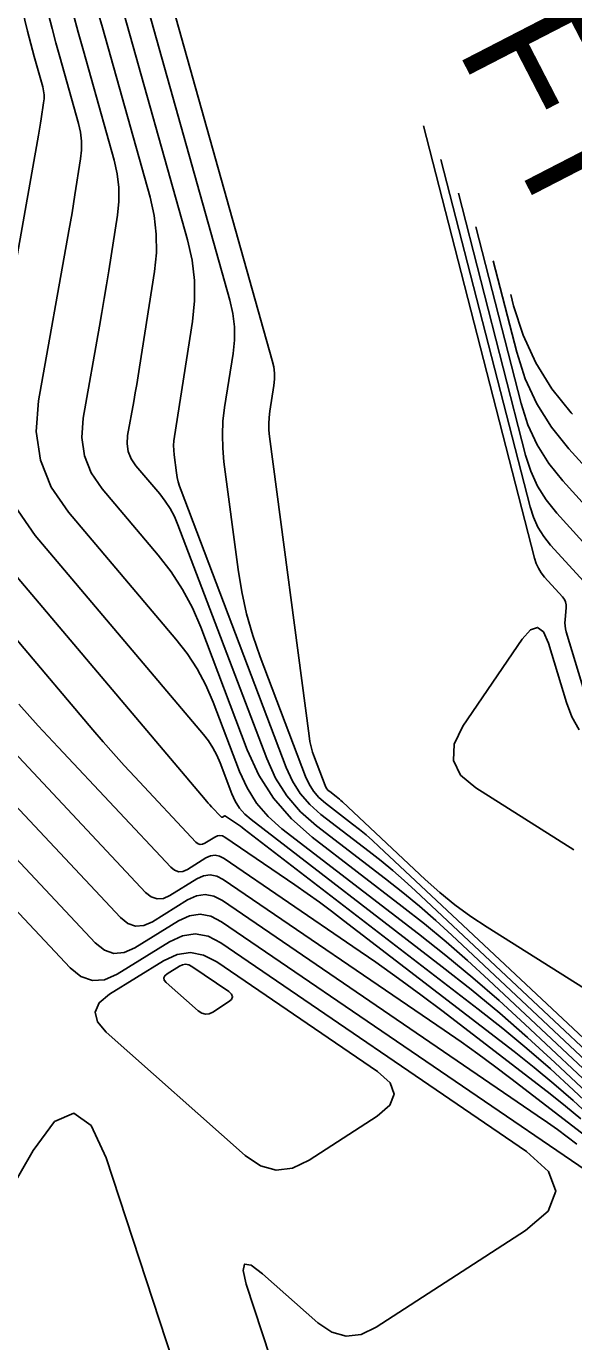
# Model space of a CAD drawing. Extents: x 1354696 to 1366163, y 660729 to 670380.
# Drawn here: x 1361598.7 to 1361624.2, y 664501.8 to 664563.1 of the extents above; entities that cross this region are included whole.
import ezdxf

# ---------------------------------------------------------------- set-up
doc = ezdxf.new("R2010")
doc.units = 0
doc.layers.add('R_Contour Annot', color=7, linetype='Continuous')
doc.layers.add('R_Contours', color=7, linetype='Continuous')

msp = doc.modelspace()

# ---------------------------------------------------------------- linework, layer by layer
at = {"layer": 'R_Contours'}
for points in [[(1361597.139, 664569.413), (1361598.739, 664562.858), (1361598.813, 664562.561), (1361598.89, 664562.264), (1361598.969, 664561.968), (1361599.05, 664561.672), (1361599.445, 664560.268), (1361599.486, 664560.083), (1361599.508, 664559.898), (1361599.508, 664559.711), (1361599.489, 664559.522), (1361599.371, 664558.767), (1361599.341, 664558.578), (1361599.31, 664558.39), (1361599.278, 664558.201), (1361599.245, 664558.013), (1361597.183, 664546.431)], [(1361628.368, 664515.926), (1361620.136, 664521.108), (1361619.376, 664521.612), (1361618.644, 664522.15), (1361617.938, 664522.723), (1361617.258, 664523.33), (1361613.401, 664526.948), (1361613.331, 664527.012), (1361613.26, 664527.074), (1361613.187, 664527.135), (1361613.112, 664527.194), (1361612.811, 664527.426), (1361612.741, 664527.487), (1361612.681, 664527.557), (1361612.632, 664527.634), (1361612.593, 664527.719), (1361612.102, 664529.014), (1361612.016, 664529.262), (1361611.945, 664529.513), (1361611.888, 664529.767), (1361611.847, 664530.026), (1361610.009, 664543.968), (1361609.981, 664544.266), (1361609.973, 664544.563), (1361609.988, 664544.859), (1361610.023, 664545.156), (1361610.209, 664546.341), (1361610.239, 664546.637), (1361610.238, 664546.93), (1361610.205, 664547.222), (1361610.139, 664547.512), (1361604.856, 664566.318)], [(1361632.213, 664508.828), (1361615.101, 664524.877), (1361614.805, 664525.148), (1361614.503, 664525.411), (1361614.194, 664525.667), (1361613.88, 664525.916), (1361612.608, 664526.894), (1361612.312, 664527.155), (1361612.06, 664527.449), (1361611.852, 664527.775), (1361611.688, 664528.134), (1361609.575, 664533.703), (1361609.23, 664534.698), (1361608.944, 664535.708), (1361608.717, 664536.733), (1361608.549, 664537.773), (1361607.888, 664542.793), (1361607.827, 664543.425), (1361607.812, 664544.056), (1361607.842, 664544.687), (1361607.918, 664545.317), (1361608.312, 664547.836), (1361608.377, 664548.463), (1361608.374, 664549.087), (1361608.303, 664549.707), (1361608.165, 664550.322), (1361603.979, 664565.222)], [(1361629.261, 664509.69), (1361621.899, 664516.595), (1361620.7, 664517.692), (1361619.476, 664518.759), (1361618.226, 664519.796), (1361616.95, 664520.803), (1361610.589, 664525.7), (1361609.952, 664526.262), (1361609.409, 664526.894), (1361608.961, 664527.597), (1361608.607, 664528.369), (1361607.381, 664531.601), (1361607.043, 664532.39), (1361606.642, 664533.143), (1361606.178, 664533.858), (1361605.651, 664534.536), (1361600.654, 664540.441), (1361599.848, 664541.615), (1361599.346, 664542.87), (1361599.149, 664544.208), (1361599.257, 664545.628), (1361600.668, 664553.56), (1361600.742, 664553.977), (1361600.812, 664554.394), (1361600.881, 664554.812), (1361600.948, 664555.23), (1361601.21, 664556.903), (1361601.252, 664557.319), (1361601.25, 664557.734), (1361601.203, 664558.145), (1361601.111, 664558.554), (1361600.238, 664561.663), (1361600.057, 664562.318), (1361599.882, 664562.974), (1361599.712, 664563.632)], [(1361629.999, 664509.474), (1361620.199, 664518.666), (1361619.226, 664519.556), (1361618.233, 664520.422), (1361617.218, 664521.264), (1361616.183, 664522.081), (1361612, 664525.301), (1361611.026, 664526.16), (1361610.197, 664527.126), (1361609.512, 664528.199), (1361608.972, 664529.379), (1361606.806, 664535.087), (1361606.42, 664535.989), (1361605.961, 664536.849), (1361605.431, 664537.667), (1361604.829, 664538.442), (1361602.218, 664541.527), (1361601.706, 664542.273), (1361601.387, 664543.071), (1361601.262, 664543.922), (1361601.33, 664544.825), (1361602.092, 664549.107), (1361602.205, 664549.752), (1361602.315, 664550.398), (1361602.422, 664551.045), (1361602.525, 664551.692), (1361602.93, 664554.283), (1361602.997, 664554.928), (1361602.993, 664555.57), (1361602.921, 664556.207), (1361602.778, 664556.84), (1361601.346, 664561.936), (1361601.105, 664562.809), (1361600.871, 664563.684)], [(1361630.737, 664509.259), (1361618.5, 664520.736), (1361617.753, 664521.42), (1361616.989, 664522.085), (1361616.21, 664522.732), (1361615.415, 664523.359), (1361612.202, 664525.832), (1361611.455, 664526.492), (1361610.818, 664527.234), (1361610.292, 664528.058), (1361609.877, 664528.964), (1361605.742, 664539.863), (1361605.577, 664540.248), (1361605.381, 664540.615), (1361605.155, 664540.965), (1361604.898, 664541.296), (1361603.783, 664542.613), (1361603.564, 664542.932), (1361603.428, 664543.273), (1361603.374, 664543.636), (1361603.403, 664544.021), (1361603.686, 664545.608), (1361603.755, 664546.005), (1361603.823, 664546.402), (1361603.888, 664546.799), (1361603.952, 664547.197), (1361604.65, 664551.663), (1361604.741, 664552.537), (1361604.736, 664553.406), (1361604.638, 664554.269), (1361604.445, 664555.126), (1361602.224, 664563.031), (1361602.036, 664563.711)], [(1361631.475, 664509.043), (1361616.8, 664522.807), (1361616.279, 664523.284), (1361615.746, 664523.748), (1361615.202, 664524.199), (1361614.647, 664524.638), (1361612.405, 664526.363), (1361611.883, 664526.824), (1361611.439, 664527.341), (1361611.072, 664527.916), (1361610.782, 664528.549), (1361605.888, 664541.45), (1361605.818, 664541.652), (1361605.76, 664541.857), (1361605.714, 664542.065), (1361605.68, 664542.276), (1361605.567, 664543.126), (1361605.547, 664543.339), (1361605.542, 664543.551), (1361605.552, 664543.763), (1361605.578, 664543.975), (1361606.416, 664549.33), (1361606.515, 664550.29), (1361606.51, 664551.244), (1361606.402, 664552.192), (1361606.19, 664553.133), (1361603.101, 664564.127)], [(1361617.182, 664558.454), (1361617.463, 664557.355), (1361622.345, 664538.298), (1361622.422, 664538.057), (1361622.527, 664537.831), (1361622.658, 664537.619), (1361622.817, 664537.422), (1361623.658, 664536.496), (1361623.74, 664536.385), (1361623.795, 664536.266), (1361623.823, 664536.137), (1361623.823, 664535.999), (1361623.768, 664535.43), (1361623.761, 664535.288), (1361623.768, 664535.148), (1361623.789, 664535.009), (1361623.824, 664534.872), (1361624.814, 664531.591)], [(1361617.993, 664556.882), (1361622.139, 664540.701), (1361622.296, 664540.209), (1361622.508, 664539.748), (1361622.777, 664539.317), (1361623.1, 664538.915), (1361624.815, 664537.026)], [(1361618.805, 664555.309), (1361621.932, 664543.103), (1361622.169, 664542.361), (1361622.49, 664541.665), (1361622.895, 664541.014), (1361623.383, 664540.408), (1361625.971, 664537.556)], [(1361619.617, 664553.736), (1361621.725, 664545.505), (1361622.043, 664544.513), (1361622.472, 664543.582), (1361623.014, 664542.711), (1361623.666, 664541.9), (1361627.128, 664538.087)], [(1361620.429, 664552.163), (1361621.519, 664547.907), (1361621.917, 664546.665), (1361622.454, 664545.499), (1361623.132, 664544.408), (1361623.95, 664543.393), (1361628.285, 664538.617)], [(1361621.24, 664550.59), (1361621.376, 664550.059), (1361621.815, 664548.689), (1361622.409, 664547.402), (1361623.157, 664546.197), (1361624.06, 664545.076), (1361624.121, 664545.009)], [(1361597.989, 664540.956), (1361599.089, 664539.355), (1361606.929, 664530.092), (1361607.165, 664529.787), (1361607.374, 664529.466), (1361607.554, 664529.128), (1361607.706, 664528.773), (1361608.256, 664527.322), (1361608.415, 664526.975), (1361608.617, 664526.659), (1361608.861, 664526.375), (1361609.147, 664526.123), (1361618.049, 664519.27), (1361619.401, 664518.203), (1361620.726, 664517.104), (1361622.023, 664515.973), (1361623.294, 664514.81), (1361628.523, 664509.906)], [(1361582.692, 664538.43), (1361600.725, 664519.215), (1361601.229, 664518.806), (1361601.762, 664518.622), (1361602.325, 664518.662), (1361602.918, 664518.926), (1361605.347, 664520.432), (1361605.952, 664520.711), (1361606.553, 664520.796), (1361607.149, 664520.685), (1361607.741, 664520.38), (1361621.972, 664510.668), (1361623.001, 664509.733), (1361623.337, 664508.806), (1361622.98, 664507.887), (1361621.928, 664506.976), (1361614.982, 664502.471), (1361614.27, 664502.133), (1361613.577, 664502.055), (1361612.904, 664502.236), (1361612.251, 664502.679), (1361609.678, 664504.967), (1361609.149, 664505.365), (1361608.847, 664505.416), (1361608.774, 664505.119), (1361608.928, 664504.475), (1361611.902, 664495.408)], [(1361594.529, 664538.874), (1361601.774, 664530.313), (1361602.255, 664529.753), (1361602.742, 664529.198), (1361603.237, 664528.651), (1361603.739, 664528.109), (1361606.583, 664525.079), (1361606.679, 664525), (1361606.782, 664524.965), (1361606.889, 664524.973), (1361607.003, 664525.023), (1361607.468, 664525.312), (1361607.584, 664525.365), (1361607.699, 664525.381), (1361607.813, 664525.36), (1361607.927, 664525.302), (1361611.183, 664523.079), (1361611.761, 664522.679), (1361612.332, 664522.271), (1361612.898, 664521.854), (1361613.458, 664521.43), (1361621.397, 664515.318), (1361622.332, 664514.58), (1361623.248, 664513.82), (1361624.146, 664513.038), (1361625.024, 664512.234)], [(1361628.412, 664509.533), (1361624.159, 664513.522), (1361623.085, 664514.505), (1361621.987, 664515.462), (1361620.866, 664516.392), (1361619.723, 664517.294), (1361608.825, 664525.683), (1361608.738, 664525.749), (1361608.65, 664525.814), (1361608.561, 664525.878), (1361608.471, 664525.94), (1361607.964, 664526.286), (1361607.946, 664526.295), (1361607.928, 664526.298), (1361607.91, 664526.296), (1361607.892, 664526.288), (1361607.82, 664526.243), (1361607.802, 664526.235), (1361607.785, 664526.234), (1361607.77, 664526.239), (1361607.754, 664526.251), (1361607.311, 664526.723), (1361607.233, 664526.808), (1361607.156, 664526.893), (1361607.08, 664526.979), (1361607.005, 664527.067), (1361597.31, 664538.523)], [(1361585.589, 664537.764), (1361601.897, 664520.388), (1361602.319, 664520.045), (1361602.766, 664519.89), (1361603.238, 664519.924), (1361603.735, 664520.145), (1361605.771, 664521.408), (1361606.278, 664521.642), (1361606.782, 664521.713), (1361607.282, 664521.62), (1361607.778, 664521.364), (1361626.804, 664508.38)], [(1361624.326, 664511.002), (1361623.871, 664511.347), (1361623.411, 664511.686), (1361622.946, 664512.018), (1361622.476, 664512.344), (1361607.816, 664522.348), (1361607.415, 664522.555), (1361607.011, 664522.63), (1361606.605, 664522.573), (1361606.195, 664522.384), (1361604.552, 664521.365), (1361604.151, 664521.186), (1361603.77, 664521.159), (1361603.409, 664521.284), (1361603.068, 664521.56), (1361590.588, 664534.859)], [(1361624.18, 664524.721), (1361619.614, 664527.596), (1361618.905, 664528.198), (1361618.568, 664528.879), (1361618.605, 664529.637), (1361619.014, 664530.473), (1361621.776, 664534.528), (1361622.157, 664534.963), (1361622.489, 664535.077), (1361622.771, 664534.869), (1361623.005, 664534.339), (1361623.839, 664531.577), (1361624.09, 664530.914), (1361624.425, 664530.306)], [(1361624.745, 664511.367), (1361621.244, 664514.062), (1361620.482, 664514.639), (1361619.712, 664515.206), (1361618.934, 664515.762), (1361618.148, 664516.307), (1361607.853, 664523.333), (1361607.548, 664523.49), (1361607.24, 664523.547), (1361606.931, 664523.504), (1361606.619, 664523.36), (1361605.369, 664522.584), (1361605.064, 664522.448), (1361604.774, 664522.428), (1361604.499, 664522.523), (1361604.24, 664522.733), (1361595.586, 664531.954)], [(1361598.329, 664531.504), (1361599.241, 664530.494), (1361600.166, 664529.495), (1361605.411, 664523.906), (1361605.589, 664523.761), (1361605.778, 664523.696), (1361605.977, 664523.71), (1361606.186, 664523.804), (1361607.044, 664524.336), (1361607.258, 664524.434), (1361607.47, 664524.464), (1361607.68, 664524.425), (1361607.89, 664524.317), (1361613.895, 664520.219), (1361614.96, 664519.481), (1361616.014, 664518.728), (1361617.058, 664517.96), (1361618.09, 664517.177), (1361623.071, 664513.343), (1361623.797, 664512.769), (1361624.509, 664512.178)], [(1361598.619, 664473.143), (1361603.327, 664471.983), (1361604.258, 664471.851), (1361605.146, 664471.926), (1361605.992, 664472.206), (1361606.796, 664472.693), (1361609.928, 664475.052), (1361610.593, 664475.689), (1361611.021, 664476.42), (1361611.214, 664477.246), (1361611.171, 664478.165), (1361609.862, 664486.011), (1361609.559, 664487.633), (1361609.196, 664489.241), (1361608.772, 664490.833), (1361608.288, 664492.411), (1361602.4, 664510.36), (1361601.697, 664511.879), (1361600.896, 664512.443), (1361599.997, 664512.052), (1361599, 664510.707), (1361593.546, 664501.198)]]:
    msp.add_lwpolyline(points, dxfattribs=at)
for points in [[(1361611.076, 664509.883), (1361610.318, 664509.798), (1361609.582, 664509.997), (1361608.867, 664510.48), (1361602.407, 664516.226), (1361602.002, 664516.706), (1361601.892, 664517.159), (1361602.078, 664517.588), (1361602.559, 664517.99), (1361605.075, 664519.551), (1361605.702, 664519.84), (1361606.324, 664519.927), (1361606.942, 664519.813), (1361607.556, 664519.497), (1361615.04, 664514.389), (1361615.622, 664513.861), (1361615.811, 664513.337), (1361615.609, 664512.818), (1361615.015, 664512.303), (1361611.855, 664510.253)], [(1361607.196, 664517.074), (1361607.022, 664517.054), (1361606.852, 664517.1), (1361606.688, 664517.211), (1361605.202, 664518.533), (1361605.109, 664518.643), (1361605.084, 664518.747), (1361605.126, 664518.846), (1361605.237, 664518.938), (1361605.816, 664519.297), (1361605.96, 664519.364), (1361606.103, 664519.384), (1361606.245, 664519.358), (1361606.386, 664519.285), (1361608.108, 664518.11), (1361608.242, 664517.989), (1361608.285, 664517.868), (1361608.239, 664517.749), (1361608.102, 664517.63), (1361607.375, 664517.159)]]:
    msp.add_lwpolyline(points, close=True, dxfattribs=at)

# ---------------------------------------------------------------- texts
at = {"layer": 'R_Contour Annot'}
msp.add_text('735 FT', height=6, rotation=297.29982, dxfattribs=at).set_placement((1361611.523, 664575.957))

doc.saveas('drawing.dxf')
